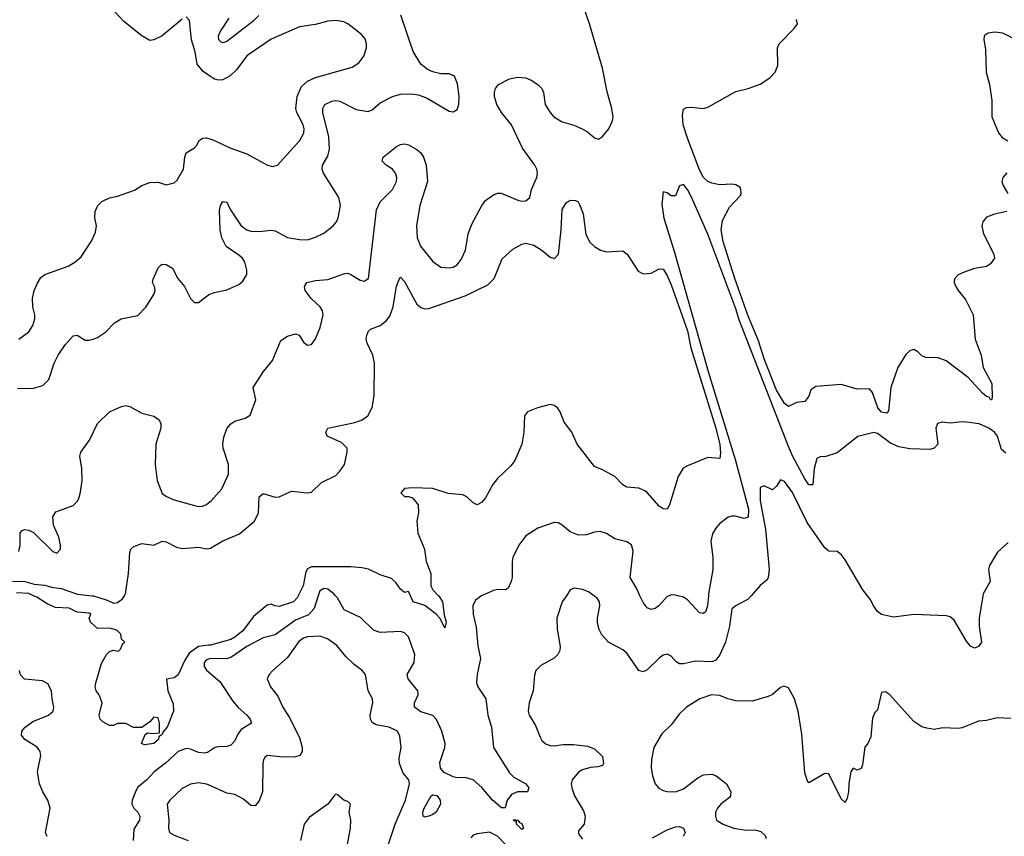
# Model space of a CAD drawing. Header units: inches. Extents: x 2001573 to 2220545, y 644482 to 846830.
# Tile 267 of 656: x 2119065 to 2123938, y 718810 to 722850. Entities that reach past the tile are written whole.
import ezdxf

# ---------------------------------------------------------------- set-up
doc = ezdxf.new("R2010")
doc.units = ezdxf.units.IN
doc.header["$MEASUREMENT"] = 0
for name, color, linetype in [('C1711', 7, 'Continuous'), ('C1712', 7, 'Continuous'), ('C1721', 7, 'Continuous'), ('C1722', 7, 'Continuous')]:
    doc.layers.add(name, color=color, linetype=linetype)

msp = doc.modelspace()

# ---------------------------------------------------------------- linework, layer by layer
at = {"layer": 'C1711', "color": 5}
for points, elevation in [([(2120000, 719755.4), (2119950, 719748.7), (2119903.7, 719716.3), (2119881, 719679), (2119850, 719609.3), (2119830, 719595.1), (2119791.6, 719588.4), (2119799.1, 719530), (2119825, 719465), (2119827.1, 719430), (2119795.8, 719350), (2119774.1, 719325.9), (2119770, 719313.2), (2119755.3, 719304.7), (2119750, 719288.3), (2119730, 719269.8), (2119683.3, 719263.3), (2119669, 719269), (2119686.8, 719313.2), (2119697.2, 719322.8), (2119730, 719319.5), (2119757, 719323), (2119757.6, 719370), (2119750, 719397.2), (2119730, 719399), (2119710, 719377.2), (2119670, 719348.7), (2119629.1, 719349.1), (2119590, 719368), (2119550, 719368.7), (2119530, 719359), (2119510, 719359), (2119476.5, 719376.5), (2119464, 719390), (2119459, 719410), (2119474, 719470), (2119459, 719510), (2119443.7, 719530), (2119439.5, 719550), (2119442.9, 719570), (2119470, 719664.7), (2119495.3, 719710), (2119510, 719724.7), (2119529.1, 719730.9), (2119553.6, 719726.4), (2119564, 719736), (2119576.4, 719763.6), (2119586, 719770), (2119570, 719786), (2119565.2, 719810), (2119546, 719830), (2119510, 719840.4), (2119450, 719838), (2119415.3, 719870), (2119408.7, 719890), (2119417.2, 719910), (2119410, 719914.5), (2119350, 719919.6), (2119310, 719938.3), (2119242.8, 719942.8), (2119200.7, 719960.7), (2119150, 719992.7), (2119134.1, 720000)], 220), ([(2119424.5, 720000), (2119430, 719999.4), (2119498.7, 719978.7), (2119530, 719964.4), (2119550, 719967.3), (2119574.8, 719985.2), (2119583.5, 720000)], 220), ([(2120000, 719686.6), (2119990, 719683.5), (2119977.8, 719670), (2119978.4, 719650), (2119990, 719631.7), (2120000, 719623.3)], 240), ([(2119202, 718810), (2119193.5, 718830), (2119215.9, 718950), (2119205, 718990), (2119179.8, 719030), (2119162.8, 719070), (2119153, 719130), (2119170.8, 719210), (2119167, 719230), (2119151.7, 719251.7), (2119091.6, 719290), (2119075.1, 719310), (2119076.3, 719330), (2119092.6, 719350), (2119130, 719378.4), (2119207.3, 719410), (2119231.6, 719430), (2119234.7, 719450), (2119225.6, 719490), (2119223.6, 719530), (2119205.1, 719565.1), (2119178.8, 719578.8), (2119090, 719588.5), (2119070, 719609.6), (2119064.2, 719630)], 240), ([(2120000, 719227.9), (2119995.3, 719224.7), (2119978.7, 719221.3), (2119950, 719224.5), (2119910, 719241), (2119890, 719244.2), (2119850, 719230.5), (2119787.4, 719172.6), (2119730.2, 719130), (2119695, 719090), (2119650, 719053.6), (2119641.7, 719038.3), (2119622.1, 718990), (2119619.8, 718970), (2119629.5, 718950), (2119649.4, 718930), (2119659.8, 718910), (2119657.7, 718890), (2119630, 718845.1), (2119626.3, 718790)], 240), ([(2120000, 719064.4), (2119990, 719068.9), (2119950, 719075.3), (2119911.1, 719068.9), (2119870, 719046.4), (2119808.7, 718990), (2119795.6, 718970), (2119804.2, 718890), (2119801.6, 718850), (2119806.3, 718830), (2119830, 718815.4), (2119898.4, 718790)], 260)]:
    msp.add_lwpolyline(points, dxfattribs=dict(at, elevation=elevation))
at = {"layer": 'C1712', "color": 5}
for points, elevation in [([(2119870, 722853.2), (2119770.4, 722770), (2119730, 722749.8), (2119710, 722747.6), (2119670, 722769.8), (2119581.1, 722841.1), (2119516.3, 722910)], 280), ([(2120000, 722575.2), (2119973.3, 722593.3), (2119944.1, 722630), (2119934, 722690), (2119915, 722750), (2119906.3, 722846.3), (2119890, 722864)], 280), ([(2119061.6, 721270), (2119110, 721305.5), (2119130, 721336.4), (2119139.8, 721370), (2119139.8, 721390), (2119129.8, 721430), (2119128.8, 721470), (2119137.2, 721510), (2119153.2, 721546.8), (2119170, 721574.9), (2119189.4, 721590), (2119305.2, 721630), (2119339, 721650), (2119370, 721676), (2119423.2, 721756.8), (2119440.9, 721799.1), (2119445.1, 721830), (2119437.4, 721870), (2119439.4, 721900.6), (2119451.3, 721930), (2119471.6, 721950), (2119510, 721969.1), (2119550, 721976.5), (2119633.1, 722006.9), (2119670, 722030.4), (2119710, 722044.2), (2119750, 722045.3), (2119790, 722032.4), (2119830, 722043), (2119843.9, 722056.1), (2119876.2, 722110), (2119882, 722170), (2119888.6, 722191.4), (2119930, 722215.8), (2119944.2, 722230), (2119951.8, 722250), (2119970, 722263.7), (2119990, 722264.9), (2120000, 722262.1)], 280), ([(2119054.3, 721025.7), (2119133.4, 721026.6), (2119180.1, 721039.9), (2119210, 721070.5), (2119235.5, 721150), (2119255.5, 721190), (2119290, 721241.7), (2119330, 721286), (2119350, 721288.8), (2119390, 721264.9), (2119410, 721264.4), (2119429.7, 721270.3), (2119450, 721278.4), (2119490, 721304.9), (2119535.1, 721350), (2119567, 721370), (2119650, 721387.3), (2119690, 721427.3), (2119729.3, 721490), (2119735.1, 721510), (2119732.3, 721530), (2119722.7, 721550), (2119726, 721566), (2119750, 721622), (2119763.7, 721636.3), (2119770, 721640.4), (2119790, 721638.4), (2119821.3, 721621.3), (2119848.5, 721570), (2119881.3, 721530), (2119910, 721471.3), (2119930, 721451.3), (2119950, 721451.3), (2120000, 721488.5)], 260), ([(2119061.6, 720218.4), (2119068.4, 720250), (2119068.3, 720311.7), (2119076.9, 720323.1), (2119090, 720328.5), (2119110, 720324.9), (2119133.1, 720313.1), (2119230, 720219.5), (2119250, 720210.6), (2119267, 720230), (2119267.8, 720250), (2119258.9, 720290), (2119232.6, 720350), (2119229.7, 720390.3), (2119244.9, 720415.1), (2119330, 720447.3), (2119350, 720466.8), (2119358, 720482), (2119367, 720513), (2119374, 720570), (2119373.5, 720630), (2119363.1, 720690), (2119368, 720710), (2119410.9, 720770), (2119450, 720852.4), (2119509.5, 720910), (2119570, 720936.9), (2119590, 720941.5), (2119610, 720936.8), (2119670, 720903.5), (2119730, 720888.5), (2119755.9, 720870), (2119763.5, 720850), (2119764, 720830), (2119738.3, 720750), (2119735.3, 720650), (2119745.7, 720570), (2119770, 720506.7), (2119791.1, 720491.1), (2119830, 720474.9), (2119930, 720446.5), (2119950, 720442.2), (2119970, 720443.9), (2119990, 720452.4), (2120000, 720459.8)], 240), ([(2119583.5, 720000), (2119589.3, 720010), (2119603.6, 720110), (2119610, 720214), (2119615.3, 720230), (2119630, 720244.7), (2119670, 720258), (2119730, 720251), (2119770, 720270.8), (2119790, 720266.8), (2119840.9, 720240.9), (2119870, 720233.4), (2119950, 720240.8), (2119990, 720232), (2120000, 720233.9)], 220), ([(2119030, 720072.1), (2119091, 720071), (2119136.8, 720056.8), (2119190, 720052.9), (2119222.1, 720042.1), (2119270, 720036.6), (2119351.9, 720008.1), (2119424.5, 720000)], 220), ([(2119134.1, 720000), (2119110.7, 720010.7), (2119050, 720015.3)], 220)]:
    msp.add_lwpolyline(points, dxfattribs=dict(at, elevation=elevation))
at = {"layer": 'C1721', "color": 5}
for points, elevation in [([(2120443.4, 720000), (2120438.5, 719990), (2120420.3, 719970), (2120350, 719947.8), (2120328.7, 719950), (2120310, 719958), (2120290, 719954), (2120222.3, 719897.7), (2120170, 719826.8), (2120130, 719795), (2120110, 719784.7), (2120010, 719756.7), (2120000, 719755.4)], 220), ([(2120542.5, 720000), (2120523, 719937), (2120493.9, 719906.1), (2120430, 719880.2), (2120330, 719807.8), (2120270, 719791.8), (2120190, 719749.9), (2120110, 719694.9), (2120088.3, 719688.3), (2120010, 719689.8), (2120000, 719686.6)], 240), ([(2121350.4, 720000), (2121350, 719999.8), (2121321.2, 719978.8), (2121307.6, 719950), (2121310.2, 719910), (2121324.1, 719844.1), (2121332.5, 719752.5), (2121346.2, 719690), (2121328.7, 719610), (2121326.2, 719570), (2121333, 719550), (2121371.4, 719490), (2121382.3, 719410), (2121400.5, 719350), (2121409.4, 719250), (2121490, 719123.9), (2121510, 719103.5), (2121570.2, 719070.2), (2121584.9, 719050), (2121579.1, 719030), (2121530, 719029.9), (2121501, 719019), (2121477.4, 718990), (2121468.5, 718951.5), (2121450, 718950.9), (2121405, 718990), (2121351.8, 719051.8), (2121310, 719089.9), (2121270, 719101.6), (2121230, 719099.4), (2121210, 719104.1), (2121165.8, 719125.8), (2121147.8, 719147.8), (2121144.9, 719175.1), (2121169.2, 719250), (2121170.4, 719269.6), (2121154.4, 719330), (2121128.7, 719388.7), (2121110, 719408.5), (2121050, 719426.5), (2121019.3, 719450), (2121019.8, 719470), (2121036.7, 719510), (2121035.2, 719530), (2120987.2, 719590), (2120983.2, 719610), (2121018.3, 719670), (2121020.6, 719710), (2120990, 719797.6), (2120970, 719816.9), (2120950, 719824), (2120850, 719818.5), (2120817, 719830), (2120752, 719892), (2120671.2, 719931.2), (2120637.5, 719990), (2120628.7, 720000)], 240), ([(2121138.2, 720000), (2121139.1, 719999.1), (2121157.1, 719970), (2121165.2, 719905.2), (2121175.3, 719870), (2121170, 719842), (2121144.5, 719890), (2121126.6, 719910), (2121070, 719952.6), (2121012.7, 719970), (2120999.6, 720000)], 220), ([(2121770.6, 720000), (2121750.4, 719969.6), (2121723.1, 719890), (2121724.4, 719835.6), (2121739.5, 719750), (2121737.6, 719730), (2121728.2, 719710), (2121710, 719691.8), (2121644.2, 719655.8), (2121619.1, 719630), (2121612.3, 719607.7), (2121606, 719530), (2121586.7, 719470), (2121581.5, 719430), (2121586.3, 719410), (2121618.2, 719358.2), (2121640.2, 719300.2), (2121650, 719283.8), (2121670, 719265.7), (2121690, 719258.9), (2121710, 719258.5), (2121754.8, 719265.2), (2121805.3, 719265.3), (2121875.6, 719255.6), (2121910, 719243.8), (2121950, 719204.7), (2121954, 719170), (2121950, 719161.2), (2121926.6, 719153.4), (2121890, 719151.1), (2121850, 719139.2), (2121830, 719127.1), (2121799.6, 719090), (2121794.9, 719070), (2121797.4, 719050), (2121810.3, 719010), (2121855.8, 718935.8), (2121864.2, 718910), (2121858, 718870), (2121830, 718837.2), (2121830, 718822.8), (2121850, 718796.4)], 260), ([(2122684.5, 720000), (2122670, 719983.6), (2122609, 719951), (2122590, 719935.1), (2122577.8, 719850), (2122557.6, 719770), (2122530, 719707.7), (2122510, 719682.3), (2122490, 719673.7), (2122410, 719676.8), (2122350, 719664.1), (2122330, 719664.2), (2122314.1, 719674.1), (2122290, 719701.3), (2122270, 719711), (2122250, 719706), (2122230, 719691.9), (2122170, 719634), (2122150, 719623.5), (2122130, 719631.2), (2122070, 719715.6), (2122050, 719732.8), (2121979.5, 719770), (2121946.5, 719806.5), (2121932.9, 719832.9), (2121924.8, 719864.8), (2121924.5, 719890), (2121936, 719950), (2121934.3, 719970), (2121921.6, 719990), (2121907.3, 720000)], 260), ([(2122279.7, 720000), (2122270, 719995.8), (2122230, 719951.3), (2122210, 719936.9), (2122190, 719932.8), (2122170, 719940.5), (2122150, 719967), (2122134.6, 720000)], 240), ([(2122473.5, 720000), (2122468.9, 719951.1), (2122458.6, 719921.4), (2122450, 719912.3), (2122430, 719915.6), (2122370, 719980.8), (2122350, 719992.7), (2122322.9, 720000)], 240), ([(2123832.1, 720000), (2123814.2, 719890), (2123813, 719850), (2123824.9, 719770), (2123810, 719749.2), (2123790, 719740.9), (2123770, 719751.6), (2123750, 719775.8), (2123690, 719878.9), (2123670, 719895.4), (2123650, 719901.1), (2123492.3, 719907.7), (2123390, 719893.6), (2123330, 719907.6), (2123310, 719923), (2123290, 719949.7), (2123278, 719978), (2123261.3, 720000)], 260), ([(2120870, 718711.8), (2120923.9, 718870), (2120974.7, 718990), (2120994, 719070), (2120990.6, 719090), (2120963.4, 719123.4), (2120944.3, 719170), (2120942.9, 719197.1), (2120952.4, 719250), (2120945.9, 719305.9), (2120935.1, 719330), (2120919.2, 719339.2), (2120892.7, 719350), (2120830, 719361.7), (2120810, 719374), (2120801.5, 719390), (2120799.3, 719410), (2120813.7, 719470), (2120811.1, 719490), (2120789.8, 719530), (2120776.9, 719610), (2120760.7, 719630), (2120720.4, 719660.4), (2120679.7, 719699.7), (2120634.7, 719754.7), (2120587.8, 719787.8), (2120550, 719800.7), (2120490, 719797.4), (2120470, 719790.5), (2120446.1, 719773.9), (2120390, 719695.5), (2120318, 719630), (2120300.3, 719610), (2120290.4, 719590), (2120306, 719550), (2120343.5, 719503.5), (2120367.3, 719450), (2120399.6, 719399.6), (2120450, 719299.5), (2120464, 719250), (2120463.5, 719230), (2120451.7, 719210), (2120430, 719202.7), (2120370, 719201.2), (2120290, 719210.9), (2120279.1, 719200.9), (2120271.2, 719188.8), (2120268.7, 719171.3), (2120266.2, 719030), (2120250, 718986.6), (2120230, 718960.7), (2120210, 718962.4), (2120173.6, 718993.6), (2120130, 719018), (2120090, 719023.5), (2120000, 719064.4)], 260), ([(2120000, 719623.3), (2120056, 719576), (2120119.5, 719479.5), (2120147, 719447), (2120190.2, 719410), (2120206.3, 719390), (2120212.7, 719370), (2120161.6, 719338.4), (2120145, 719315), (2120130, 719282.4), (2120110, 719261.1), (2120090, 719255.1), (2120046.2, 719253.8), (2120030, 719248.2), (2120000, 719227.9)], 240), ([(2123970, 719393.6), (2123903.1, 719396.9), (2123850, 719383.6), (2123810, 719380.7), (2123730, 719347), (2123710, 719343.7), (2123633.7, 719346.3), (2123590, 719339.3), (2123554.4, 719345.6), (2123530, 719352.7), (2123490, 719377.6), (2123370, 719511.3), (2123350, 719524.5), (2123330, 719522), (2123310, 719435.3), (2123297.3, 719422.7), (2123285.5, 719394.5), (2123276.8, 719303.2), (2123262, 719270), (2123247.9, 719252.1), (2123236.3, 719163.7), (2123230, 719146), (2123210, 719138), (2123190, 719148), (2123178, 719130), (2123167.9, 719072.1), (2123166.8, 719030), (2123161, 718999), (2123150, 718978), (2123130, 718995.3), (2123070, 719119), (2123050, 719121.2), (2122970, 719074.5), (2122963.8, 719083.8), (2122950, 719125.2), (2122935.7, 719315.7), (2122917.4, 719430), (2122899.9, 719490), (2122870, 719544.7), (2122846.5, 719553.5), (2122830, 719546.3), (2122790, 719511.8), (2122770, 719501.6), (2122690, 719479.1), (2122610, 719480.3), (2122570, 719489.9), (2122530, 719507), (2122489.4, 719510.6), (2122430.6, 719490), (2122364.9, 719450), (2122330, 719416.3), (2122290, 719362.4), (2122242.6, 719317.4), (2122203.7, 719250), (2122191.7, 719190), (2122190.3, 719150), (2122196.5, 719110), (2122210.3, 719070.3), (2122229, 719049), (2122250, 719037.6), (2122270, 719031.8), (2122310, 719030.3), (2122350, 719045.5), (2122420.9, 719099.1), (2122450, 719114.8), (2122490, 719118.6), (2122511.6, 719110), (2122563.6, 719070), (2122584.7, 719030), (2122582.8, 719010), (2122577.3, 719002.7), (2122534.9, 718970), (2122519, 718950), (2122509.2, 718930), (2122508.1, 718910), (2122514, 718890), (2122546, 718870), (2122599.1, 718850), (2122650, 718842.1), (2122710, 718841.1), (2122733.8, 718833.8), (2122753.8, 718813.8), (2122759.5, 718799.5)], 280), ([(2120672.1, 718690), (2120702.9, 718850), (2120703.7, 718890), (2120696, 718930), (2120702, 718970), (2120690, 718982), (2120670, 718988.7), (2120637.2, 719017.2), (2120630, 719019), (2120621, 719010), (2120590.4, 718969.6), (2120497.3, 718902.7), (2120473, 718870), (2120455.3, 718790)], 280), ([(2121510, 718727.2), (2121430, 718811), (2121390, 718831.5), (2121330, 718823), (2121310, 718815.6), (2121297.8, 718802.2)], 260), ([(2122197.4, 718802.6), (2122270, 718842.7), (2122310, 718856.9), (2122330, 718858.5), (2122350, 718850.3), (2122358.5, 718830), (2122348.8, 718810)], 260)]:
    msp.add_lwpolyline(points, dxfattribs=dict(at, elevation=elevation))
at = {"layer": 'C1721', "color": 5, "elevation": 240}
for points in [[(2121070, 718905.1), (2121062, 718910), (2121060.9, 718930), (2121067.5, 718950), (2121102.4, 719010), (2121110, 719015.8), (2121130, 719012.1), (2121146.8, 718990), (2121147.5, 718970), (2121126, 718930), (2121110, 718917.6), (2121090, 718909.8)], [(2121550, 718843.9), (2121523.1, 718870), (2121524.7, 718884.7), (2121515.3, 718884.7), (2121508.6, 718890), (2121510, 718894), (2121530, 718891), (2121538.7, 718878.7), (2121550, 718874), (2121558, 718850)]]:
    msp.add_lwpolyline(points, close=True, dxfattribs=at)
at = {"layer": 'C1722', "color": 5}
for points, elevation in [([(2120000, 720459.8), (2120013.7, 720470), (2120065.7, 720530), (2120098.2, 720601.8), (2120099.3, 720650), (2120071.9, 720730), (2120070.8, 720750), (2120076, 720784), (2120090, 720827.7), (2120110, 720850.3), (2120130, 720863.1), (2120181.6, 720878.4), (2120206.6, 720893.4), (2120234.5, 720970), (2120220.9, 721030), (2120271.6, 721110), (2120316.6, 721163.4), (2120357.5, 721262.5), (2120390, 721284.6), (2120430, 721296.4), (2120448.7, 721288.7), (2120470, 721254.8), (2120490, 721240.5), (2120510, 721242.8), (2120530, 721271), (2120552.7, 721327.3), (2120567.7, 721390), (2120564.1, 721410), (2120552.3, 721430), (2120507.7, 721470), (2120478.5, 721510), (2120474.7, 721530), (2120485.6, 721550), (2120530, 721559.7), (2120590, 721564.3), (2120674.5, 721594.5), (2120690, 721595.5), (2120704.9, 721590), (2120750, 721562), (2120770, 721557.1), (2120790.9, 721569.1), (2120831.3, 721910), (2120850, 721949), (2120910.8, 722010), (2120929.8, 722050), (2120931.1, 722070), (2120925.1, 722090), (2120909.8, 722109.8), (2120879.3, 722130), (2120859, 722150), (2120864, 722170), (2120930, 722222), (2120950, 722233), (2120970, 722235.5), (2120990, 722230.6), (2121030, 722207.7), (2121050, 722190.5), (2121063.1, 722170), (2121077.4, 722130), (2121082.8, 722050), (2121045.2, 721930), (2121029.3, 721830), (2121032, 721770), (2121048.4, 721730), (2121110, 721652.9), (2121150, 721626), (2121190, 721622.3), (2121210, 721626.3), (2121230, 721637.6), (2121250, 721663.8), (2121270.9, 721710), (2121284.8, 721790), (2121302.4, 721837.6), (2121350, 721927), (2121370, 721955.3), (2121410, 721984.2), (2121430, 721991.7), (2121448.3, 721991.7), (2121530, 721957.8), (2121550, 721951.7), (2121570, 721953.7), (2121589.7, 721970.3), (2121597.8, 722010), (2121624.5, 722070), (2121627.7, 722090), (2121624.8, 722110), (2121615.3, 722130), (2121554.4, 722214.4), (2121499.9, 722330), (2121448.9, 722390), (2121426, 722430), (2121415.1, 722470), (2121415.4, 722490), (2121419.7, 722510), (2121434.5, 722530), (2121490, 722556.9), (2121530, 722566), (2121570, 722561.7), (2121596.3, 722550), (2121630, 722528.5), (2121649.1, 722509.1), (2121656.9, 722490), (2121666.5, 722430), (2121690.2, 722390), (2121709, 722370), (2121750, 722344.3), (2121807.5, 722327.5), (2121848.4, 722310), (2121874.8, 722294.8), (2121910, 722264.9), (2121930, 722259.5), (2121950, 722272), (2121980.4, 722310), (2121999.7, 722350), (2122002.2, 722370), (2121996, 722410), (2121972.2, 722492.2), (2121949.9, 722610), (2121885.2, 722830), (2121849.9, 722930)], 240), ([(2120000, 721488.5), (2120002, 721490), (2120030, 721500.5), (2120090, 721513), (2120150, 721540.4), (2120170, 721556.3), (2120189.6, 721590), (2120189.6, 721610.4), (2120179.8, 721650), (2120168.5, 721670), (2120150, 721685.6), (2120087.5, 721727.5), (2120065.2, 721770), (2120058.2, 721810), (2120054.8, 721905.2), (2120059.7, 721930), (2120070, 721950.3), (2120090, 721947.7), (2120107.8, 721910), (2120160.7, 721830), (2120189.6, 721809.6), (2120210, 721804), (2120250, 721801.8), (2120310, 721809.2), (2120330, 721804.7), (2120390, 721771.6), (2120450, 721761.7), (2120490, 721761.1), (2120530, 721773.4), (2120570, 721793.7), (2120616.2, 721830), (2120633.3, 721850), (2120642, 721870), (2120652.6, 721930), (2120645.4, 721970), (2120569, 722090), (2120562, 722110), (2120564.4, 722130), (2120590, 722174), (2120599.3, 722210), (2120594.9, 722270), (2120566.3, 722390), (2120565, 722410), (2120575.4, 722430), (2120610, 722446.8), (2120630, 722450.1), (2120650, 722447.5), (2120730, 722406), (2120790, 722395.5), (2120810, 722404), (2120850, 722438.5), (2120909.8, 722470.2), (2120950, 722480.7), (2121002.9, 722482.9), (2121038.2, 722478.2), (2121082.4, 722462.4), (2121190, 722398), (2121210, 722394), (2121230, 722406), (2121238.4, 722430), (2121239.7, 722470), (2121232.4, 722532.4), (2121217.2, 722570), (2121190, 722582.7), (2121150, 722582), (2121110, 722591.1), (2121083, 722603), (2121050, 722629.6), (2121012.9, 722692.9), (2120951.7, 722871.7)], 260), ([(2120249, 722870), (2120219.4, 722840.6), (2120090, 722742.2), (2120070, 722735.3), (2120060.6, 722740.6), (2120051.1, 722750), (2120050, 722770.5), (2120056.8, 722790), (2120102.5, 722857.5)], 260), ([(2120000, 722262.1), (2120017.2, 722257.2), (2120110, 722214.3), (2120190, 722187), (2120291, 722130), (2120316.1, 722123.9), (2120341.2, 722130), (2120449.9, 722250.1), (2120472.3, 722287.7), (2120473.2, 722310), (2120467.9, 722330), (2120436.8, 722390), (2120432.1, 722410), (2120438.4, 722470), (2120460.7, 722519.3), (2120490, 722545.2), (2120530, 722563.9), (2120710, 722614.7), (2120743.9, 722636.1), (2120768.6, 722670), (2120781.5, 722710), (2120782.2, 722730), (2120774.6, 722754.6), (2120757.3, 722777.3), (2120690, 722829), (2120670, 722839.5), (2120630, 722846.3), (2120590, 722842.2), (2120530, 722826), (2120450, 722814.6), (2120310, 722753.2), (2120190, 722670.8), (2120137.9, 722602.1), (2120107.3, 722572.7), (2120070, 722553), (2120050, 722550.6), (2120030, 722554.9), (2120000, 722575.2)], 280), ([(2123950, 721900.9), (2123890, 721888.6), (2123850, 721872.9), (2123831.4, 721850), (2123826.5, 721830), (2123834.7, 721790), (2123885.7, 721690), (2123888.5, 721670), (2123870, 721642.9), (2123850.3, 721629.7), (2123790, 721619.7), (2123738.9, 721601.1), (2123710, 721587.6), (2123691.9, 721568.1), (2123690.3, 721550), (2123698.3, 721530), (2123708.9, 721510), (2123746, 721466), (2123783.6, 721390), (2123794, 721270), (2123822.8, 721190), (2123832.9, 721130), (2123875.4, 721050), (2123878.5, 720981.5), (2123874, 720970), (2123869.9, 720969.9), (2123862.9, 720982.9), (2123850, 720986.6), (2123830, 721002.8), (2123759.3, 721079.3), (2123650, 721161.8), (2123610, 721177.2), (2123550, 721178.7), (2123530, 721187.3), (2123510, 721207), (2123490, 721217.6), (2123470, 721211.6), (2123450, 721193.6), (2123411, 721129), (2123375.9, 721030), (2123367, 720930), (2123364.7, 720915.3), (2123356.5, 720903.5), (2123330, 720907.9), (2123311.2, 720930), (2123286.3, 721006.3), (2123270, 721024.4), (2123210, 721021.4), (2123130, 721045.7), (2123004.5, 721035.5), (2122980.9, 721019.1), (2122970, 720986.9), (2122950, 720961.6), (2122910, 720956.9), (2122870, 720937.2), (2122850, 720951.8), (2122810, 721017.7), (2122750, 721172.6), (2122721.5, 721261.5), (2122668.4, 721388.4), (2122604.4, 721570), (2122546.7, 721753.3), (2122536.2, 721810), (2122543.3, 721856.7), (2122578.3, 721921.7), (2122630, 721978), (2122635.1, 721990), (2122634.5, 722010), (2122630, 722019), (2122610, 722032.7), (2122590, 722036), (2122530, 722032.7), (2122490, 722040.9), (2122470, 722049.6), (2122450, 722069.6), (2122430, 722106.3), (2122370, 722263.5), (2122349, 722330), (2122344.6, 722375.4), (2122350, 722406.8), (2122364.4, 722415.6), (2122390, 722417.1), (2122450, 722410.5), (2122470, 722416.3), (2122610, 722494.4), (2122670, 722508.7), (2122730, 722530.3), (2122778, 722562), (2122804.5, 722590), (2122817.1, 722622.9), (2122815.8, 722710), (2122823.1, 722730), (2122896.2, 722803.8), (2122913.7, 722830), (2122909.5, 722850)], 220), ([(2124010, 722743.9), (2123930, 722783.5), (2123891.7, 722788.3), (2123857.6, 722782.4), (2123838.8, 722770), (2123836.3, 722750), (2123844.8, 722704.8), (2123848, 722590), (2123863.9, 722530), (2123875.3, 722450), (2123876.3, 722370), (2123909.6, 722289.6), (2123926.8, 722266.8), (2123954.9, 722250)], 220), ([(2123950, 722092.4), (2123930.2, 722070), (2123926.2, 722050), (2123932, 722030), (2123955.8, 721990)], 220), ([(2123945, 720705), (2123924.2, 720724.2), (2123904.4, 720790), (2123889.6, 720810), (2123860.7, 720830), (2123813.2, 720850), (2123750, 720858.7), (2123730, 720861), (2123670, 720854.7), (2123630, 720858.7), (2123607.8, 720852.2), (2123598.4, 720830), (2123608.9, 720750), (2123590.4, 720730), (2123570, 720723.7), (2123470, 720726.4), (2123416.4, 720736.4), (2123375.2, 720755.2), (2123310, 720802.7), (2123292.8, 720807.2), (2123212.3, 720787.7), (2123110, 720707.6), (2123050, 720687), (2123030, 720689.5), (2123010, 720679), (2122996.9, 720630), (2122990, 720549.4), (2122970, 720549.7), (2122950, 720578.9), (2122890, 720692.2), (2122870, 720739.1), (2122625.4, 721365.4), (2122610, 721419.3), (2122470, 721789.7), (2122390, 721972), (2122370, 722009.2), (2122350, 722034), (2122331.3, 722028.7), (2122310, 721978), (2122290, 721979), (2122270, 721994), (2122250, 721998), (2122242.8, 721937.2), (2122252.3, 721867.7), (2122304.7, 721704.7), (2122471.7, 721110), (2122608.3, 720670), (2122671.5, 720428.5), (2122670, 720389.6), (2122650, 720382.2), (2122606.3, 720393.7), (2122590, 720394.3), (2122571.6, 720388.4), (2122530, 720358), (2122510, 720335.1), (2122494, 720306), (2122484.9, 720270), (2122495.2, 720190), (2122495, 720130), (2122474.4, 720010), (2122473.5, 720000)], 240), ([(2120000, 720233.9), (2120010, 720235.8), (2120070, 720272.1), (2120153.2, 720306.8), (2120227.7, 720370), (2120246.5, 720410), (2120249.8, 720490.2), (2120270, 720506), (2120330, 720487.5), (2120350, 720490.2), (2120410, 720517.1), (2120490, 720509.5), (2120510, 720513.5), (2120558.7, 720561.3), (2120630, 720595.5), (2120650, 720616), (2120672.5, 720650), (2120685.3, 720710), (2120685.3, 720730), (2120657.9, 720757.9), (2120586.6, 720790), (2120579.7, 720810), (2120589.5, 720830), (2120723.3, 720856.7), (2120760.7, 720870), (2120788.9, 720891.1), (2120809, 720931), (2120819.3, 720990), (2120820.4, 721150), (2120813.3, 721190), (2120785.1, 721250), (2120780.4, 721270), (2120782.6, 721290), (2120791.1, 721308.9), (2120801.8, 721318.2), (2120850, 721337.2), (2120879.6, 721360.4), (2120897.4, 721382.6), (2120914.1, 721430), (2120930, 721531), (2120946.6, 721573.4), (2120950, 721576.4), (2120970, 721555.3), (2121030, 721442.8), (2121050, 721426.4), (2121070, 721420.2), (2121090, 721420.6), (2121270, 721483.7), (2121382.2, 721537.8), (2121413.6, 721570), (2121453.3, 721666.7), (2121505.9, 721714.1), (2121550, 721738.7), (2121570, 721743.7), (2121610, 721734.9), (2121650, 721710.2), (2121690, 721674.7), (2121711.5, 721668.5), (2121731.4, 721690), (2121744.7, 721810), (2121749.1, 721910.9), (2121770, 721943.8), (2121790, 721957.1), (2121815.3, 721955.3), (2121828.4, 721948.4), (2121836, 721936), (2121854, 721890), (2121866.9, 721786.9), (2121887.5, 721750), (2121910, 721728.6), (2121939.5, 721710), (2121970, 721702), (2122050, 721706.3), (2122071.8, 721690), (2122126, 721606), (2122150, 721593.4), (2122190, 721596.3), (2122230, 721618), (2122250, 721616.4), (2122270, 721584.2), (2122290, 721538), (2122370.9, 721310.9), (2122387.3, 721227.3), (2122509.7, 720830), (2122530, 720747.7), (2122534, 720706), (2122530, 720679.5), (2122470, 720683.6), (2122370, 720643.5), (2122349.2, 720630.8), (2122324.6, 720590), (2122281.6, 720450), (2122270, 720429.3), (2122250, 720429.5), (2122230, 720442.9), (2122170.7, 720510.7), (2122158.5, 720518.5), (2122130, 720532.2), (2122070, 720537.4), (2122050, 720549.7), (2122010, 720589.7), (2121950, 720623.6), (2121910, 720639.3), (2121823.7, 720750), (2121798, 720810), (2121759.7, 720859.7), (2121740.5, 720910), (2121727.3, 720930), (2121710, 720941.1), (2121690, 720946), (2121627.3, 720930), (2121578.8, 720910), (2121563.8, 720890), (2121560.4, 720810), (2121550.3, 720749.7), (2121515.8, 720670), (2121496.3, 720643.7), (2121430, 720579.5), (2121406.4, 720550), (2121370, 720485.2), (2121350, 720461.2), (2121330, 720449.3), (2121310, 720459.3), (2121278.4, 720490), (2121258.7, 720498.7), (2121186.1, 720506.1), (2121110, 720530.6), (2121010, 720534.7), (2120970, 720531.6), (2120951.3, 720510), (2120970, 720491.3), (2120990, 720491), (2121010, 720484), (2121037.1, 720450), (2121038.4, 720410), (2121030.4, 720370), (2121035.8, 720310), (2121068.8, 720230), (2121076.3, 720170), (2121100.4, 720110), (2121100.4, 720050), (2121110.3, 720030), (2121138.2, 720000)], 220), ([(2123261.3, 720000), (2123238.5, 720030), (2123150, 720178.7), (2123130, 720204.2), (2123110, 720219.6), (2123070, 720220.5), (2123050, 720238), (2122963, 720363), (2122890, 720511.3), (2122850, 720565.2), (2122830, 720574), (2122810, 720542), (2122790, 720524), (2122750, 720544), (2122730, 720535.3), (2122728.9, 720531.1), (2122729.5, 720470.5), (2122755.8, 720330), (2122774, 720130), (2122770, 720089.2), (2122763.4, 720076.6), (2122730, 720051.6), (2122684.5, 720000)], 260), ([(2122134.6, 720000), (2122117.2, 720037.2), (2122085.7, 720090), (2122101.3, 720221.3), (2122092.2, 720252.2), (2122070, 720267), (2122010, 720281.3), (2121970, 720307.8), (2121938, 720318), (2121910, 720315.4), (2121870, 720300.9), (2121830, 720299.8), (2121790, 720316), (2121750, 720349.7), (2121730, 720360.5), (2121710, 720362), (2121630, 720334.7), (2121570, 720296.9), (2121534.9, 720250), (2121506.3, 720190), (2121502.3, 720170), (2121502.3, 720090), (2121498.3, 720070), (2121482.2, 720037.8), (2121470, 720029.5), (2121430, 720030.7), (2121410, 720026.2), (2121350.4, 720000)], 240), ([(2123956.3, 720263.7), (2123904.6, 720215.4), (2123864.3, 720150), (2123859.5, 720130), (2123868.2, 720070), (2123833.7, 720010), (2123832.1, 720000)], 260), ([(2120999.6, 720000), (2120990, 720022), (2120970, 720017.2), (2120950, 720032.3), (2120926.1, 720066.1), (2120905.2, 720085.2), (2120850, 720104.4), (2120791.7, 720131.7), (2120759.1, 720139.1), (2120703.3, 720143.3), (2120510, 720144.1), (2120490, 720133.7), (2120480.9, 720119.1), (2120467.7, 720050), (2120443.4, 720000)], 220), ([(2120628.7, 720000), (2120619.8, 720010), (2120590, 720033.1), (2120570, 720036.1), (2120550, 720024.4), (2120542.5, 720000)], 240), ([(2121907.3, 720000), (2121879.5, 720019.5), (2121850, 720031.5), (2121810, 720037.6), (2121790, 720029.3), (2121770.6, 720000)], 260), ([(2122322.9, 720000), (2122310, 720003.5), (2122290, 720004.4), (2122279.7, 720000)], 240)]:
    msp.add_lwpolyline(points, dxfattribs=dict(at, elevation=elevation))

doc.saveas('drawing.dxf')
